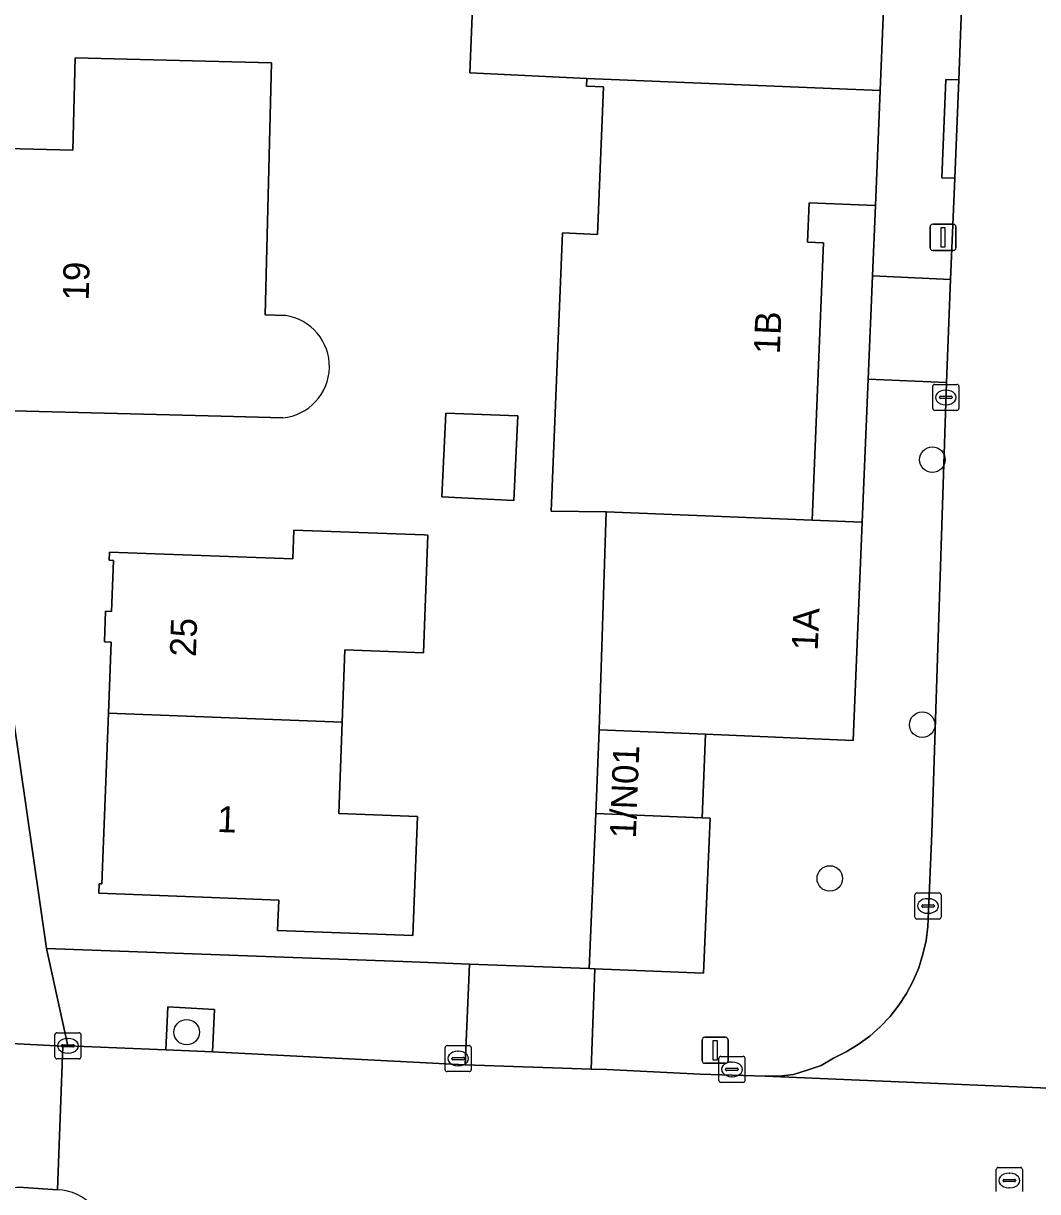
# Model space of a CAD drawing. Extents: x 161354 to 162026, y 386504 to 387460.
# Drawn here: x 161796.82 to 161835.71, y 387174.58 to 387219.39 of the extents above; entities that cross this region are included whole.
import ezdxf

# ---------------------------------------------------------------- set-up
doc = ezdxf.new("R2010")
doc.units = 0
for name, color, linetype in [('IMGEO_Boom', 7, 'Continuous'), ('IMGEO_Erf', 7, 'Continuous'), ('IMGEO_Groenvoorziening', 7, 'Continuous'), ('IMGEO_Kolk', 7, 'Continuous'), ('IMGEO_Lichtmast', 7, 'Continuous'), ('IMGEO_Muur', 7, 'Continuous'), ('IMGEO_Pand', 7, 'Continuous'), ('IMGEO_Pand_nummerreeks', 7, 'Continuous'), ('IMGEO_Rijbaan_lokaal_open', 7, 'Continuous'), ('IMGEO_Rioolput', 7, 'Continuous'), ('IMGEO_Voetpad_open', 7, 'Continuous')]:
    doc.layers.add(name, color=color, linetype=linetype)

msp = doc.modelspace()

# ---------------------------------------------------------------- linework, layer by layer
at = {"layer": 'IMGEO_Boom'}
for centre in [(161831.674, 387202.651), (161831.284, 387192.486), (161827.74, 387186.588), (161803.084, 387180.693)]:
    msp.add_circle(centre, 0.489, dxfattribs=at)
at = {"layer": 'IMGEO_Erf'}
for points in [[(161791.95, 387209.898), (161793.612, 387205.28), (161795.106, 387199.981), (161796.181, 387194.567), (161797.705, 387183.905), (161811.718, 387183.385), (161813.932, 387183.302), (161818.521, 387183.132), (161818.766, 387189.085), (161818.898, 387192.286), (161819.162, 387200.651), (161817.057, 387200.675), (161817.496, 387211.348), (161818.829, 387211.293), (161819.062, 387216.953), (161818.41, 387216.98), (161818.422, 387217.267), (161813.935, 387217.484), (161814.284, 387225.957), (161809.876, 387226.138), (161810.221, 387234.52), (161810.482, 387240.158)], [(161806.77, 387204.255), (161804.401, 387204.317), (161800.932, 387204.408), (161795.933, 387204.538), (161796.196, 387214.592), (161798.717, 387214.526), (161798.809, 387218.07), (161803.808, 387217.939), (161806.339, 387217.873), (161806.087, 387208.205), (161806.872, 387208.185)]]:
    msp.add_lwpolyline(points, dxfattribs=at)
for points in [[(161828.982, 387200.248), (161829.212, 387205.738), (161829.379, 387209.698), (161829.492, 387212.403), (161826.945, 387212.508), (161826.883, 387210.998), (161827.501, 387210.972), (161827.063, 387200.326)], [(161815.781, 387204.336), (161815.62, 387201.09), (161812.864, 387201.227), (161813.024, 387204.435)], [(161812.332, 387199.761), (161812.163, 387195.246), (161809.146, 387195.359), (161809.043, 387192.586), (161808.912, 387189.081), (161811.927, 387188.968), (161811.756, 387184.397), (161806.571, 387184.59), (161806.615, 387185.761), (161804.041, 387185.86), (161799.709, 387186.027), (161799.722, 387186.385), (161799.833, 387186.378), (161800.08, 387192.924), (161800.183, 387195.658), (161799.927, 387195.667), (161799.971, 387196.835), (161800.207, 387196.826), (161800.28, 387198.79), (161800.111, 387198.796), (161800.123, 387199.11), (161807.152, 387198.847), (161807.194, 387199.952), (161812.191, 387199.766)]]:
    msp.add_lwpolyline(points, close=True, dxfattribs=at)
msp.add_arc((161806.573, 387206.226), 1.981, 275.6929, 81.3336, dxfattribs=at)
at = {"layer": 'IMGEO_Groenvoorziening'}
msp.add_lwpolyline([(161802.29, 387180.016), (161804.077, 387179.938), (161804.15, 387181.559), (161802.359, 387181.67)], close=True, dxfattribs=at)
at = {"layer": 'IMGEO_Kolk'}
for p, q in [((161831.688, 387204.613), (161831.688, 387205.465)), ((161831.763, 387205.539), (161832.615, 387205.539)), ((161832.689, 387205.465), (161832.689, 387204.613)), ((161831.947, 387205.033), (161831.947, 387205.045)), ((161832.385, 387204.996), (161831.987, 387204.996)), ((161831.99, 387205.082), (161832.388, 387205.082)), ((161832.176, 387205.319), (161832.201, 387205.319)), ((161832.431, 387205.045), (161832.431, 387205.033)), ((161832.615, 387204.539), (161831.763, 387204.539)), ((161832.199, 387204.759), (161832.174, 387204.759)), ((161831.006, 387185.107), (161831.006, 387185.959)), ((161831.081, 387186.033), (161831.933, 387186.033)), ((161831.494, 387185.813), (161831.519, 387185.813)), ((161832.007, 387185.959), (161832.007, 387185.107)), ((161831.265, 387185.527), (161831.265, 387185.539)), ((161831.703, 387185.49), (161831.305, 387185.49)), ((161831.308, 387185.576), (161831.706, 387185.576)), ((161831.749, 387185.539), (161831.749, 387185.527)), ((161831.933, 387185.033), (161831.081, 387185.033)), ((161831.517, 387185.253), (161831.492, 387185.253)), ((161798.03, 387179.744), (161798.03, 387180.596)), ((161798.105, 387180.67), (161798.957, 387180.67)), ((161798.518, 387180.45), (161798.543, 387180.45)), ((161799.031, 387180.596), (161799.031, 387179.744)), ((161798.289, 387180.164), (161798.289, 387180.176)), ((161798.727, 387180.127), (161798.329, 387180.127)), ((161798.332, 387180.213), (161798.73, 387180.213)), ((161798.541, 387179.89), (161798.516, 387179.89)), ((161798.773, 387180.176), (161798.773, 387180.164)), ((161812.99, 387179.254), (161812.99, 387180.106)), ((161813.065, 387180.18), (161813.917, 387180.18)), ((161813.478, 387179.96), (161813.503, 387179.96)), ((161813.991, 387180.106), (161813.991, 387179.254)), ((161798.957, 387179.67), (161798.105, 387179.67)), ((161813.249, 387179.674), (161813.249, 387179.686)), ((161813.687, 387179.637), (161813.289, 387179.637)), ((161813.292, 387179.723), (161813.69, 387179.723)), ((161813.733, 387179.686), (161813.733, 387179.674)), ((161823.488, 387178.84), (161823.488, 387179.692)), ((161823.563, 387179.766), (161824.415, 387179.766)), ((161823.976, 387179.546), (161824.001, 387179.546)), ((161824.489, 387179.692), (161824.489, 387178.84)), ((161813.917, 387179.18), (161813.065, 387179.18)), ((161813.501, 387179.4), (161813.476, 387179.4)), ((161823.747, 387179.26), (161823.747, 387179.272)), ((161824.185, 387179.223), (161823.787, 387179.223)), ((161823.79, 387179.309), (161824.188, 387179.309)), ((161824.231, 387179.272), (161824.231, 387179.26)), ((161824.415, 387178.766), (161823.563, 387178.766)), ((161823.999, 387178.986), (161823.974, 387178.986))]:
    msp.add_line(p, q, dxfattribs=at)
for points in [[(161831.688, 387204.613), (161831.688, 387205.465)], [(161831.763, 387205.539), (161832.615, 387205.539)], [(161832.689, 387205.465), (161832.689, 387204.613)], [(161832.615, 387204.539), (161831.763, 387204.539)], [(161831.006, 387185.107), (161831.006, 387185.959)], [(161831.081, 387186.033), (161831.933, 387186.033)], [(161832.007, 387185.959), (161832.007, 387185.107)], [(161831.933, 387185.033), (161831.081, 387185.033)], [(161798.03, 387179.744), (161798.03, 387180.596)], [(161798.105, 387180.67), (161798.957, 387180.67)], [(161799.031, 387180.596), (161799.031, 387179.744)], [(161812.99, 387179.254), (161812.99, 387180.106)], [(161813.065, 387180.18), (161813.917, 387180.18)], [(161813.991, 387180.106), (161813.991, 387179.254)], [(161798.957, 387179.67), (161798.105, 387179.67)], [(161823.488, 387178.84), (161823.488, 387179.692)], [(161823.563, 387179.766), (161824.415, 387179.766)], [(161824.489, 387179.692), (161824.489, 387178.84)], [(161813.917, 387179.18), (161813.065, 387179.18)], [(161824.415, 387178.766), (161823.563, 387178.766)]]:
    msp.add_lwpolyline(points, dxfattribs=at)
for centre, radius, start, end in [((161831.765, 387205.463), 0.0765, 91.552, 178.448), ((161831.765, 387205.463), 0.0765, 91.552, 178.448), ((161832.613, 387205.463), 0.0765, 1.552, 88.448), ((161832.613, 387205.463), 0.0765, 1.552, 88.448), ((161831.987, 387205.042), 0.0403, 85.8775, 175.7526), ((161831.984, 387205.032), 0.0366, 178.938, 274.7102), ((161832.388, 387205.039), 0.043, 264.8664, 352.4533), ((161832.392, 387205.044), 0.0386, 1.7309, 96.639), ((161831.765, 387204.615), 0.0765, 181.552, 268.448), ((161831.765, 387204.615), 0.0765, 181.552, 268.448), ((161832.613, 387204.615), 0.0765, 271.552, 358.448), ((161832.613, 387204.615), 0.0765, 271.552, 358.448), ((161831.083, 387185.957), 0.0765, 91.552, 178.448), ((161831.083, 387185.957), 0.0765, 91.552, 178.448), ((161831.931, 387185.957), 0.0765, 1.552, 88.448), ((161831.931, 387185.957), 0.0765, 1.552, 88.448), ((161831.305, 387185.536), 0.0403, 85.8775, 175.7526), ((161831.302, 387185.526), 0.0366, 178.938, 274.7102), ((161831.706, 387185.533), 0.043, 264.8664, 352.4533), ((161831.71, 387185.538), 0.0386, 1.7309, 96.639), ((161831.083, 387185.109), 0.0765, 181.552, 268.448), ((161831.083, 387185.109), 0.0765, 181.552, 268.448), ((161831.931, 387185.109), 0.0765, 271.552, 358.448), ((161831.931, 387185.109), 0.0765, 271.552, 358.448), ((161798.107, 387180.594), 0.0765, 91.552, 178.448), ((161798.107, 387180.594), 0.0765, 91.552, 178.448), ((161798.955, 387180.594), 0.0765, 1.552, 88.448), ((161798.955, 387180.594), 0.0765, 1.552, 88.448), ((161798.329, 387180.173), 0.0403, 85.8775, 175.7526), ((161798.326, 387180.163), 0.0366, 178.938, 274.7102), ((161798.73, 387180.17), 0.043, 264.8664, 352.4533), ((161798.734, 387180.175), 0.0386, 1.7309, 96.639), ((161813.067, 387180.104), 0.0765, 91.552, 178.448), ((161813.067, 387180.104), 0.0765, 91.552, 178.448), ((161813.915, 387180.104), 0.0765, 1.552, 88.448), ((161813.915, 387180.104), 0.0765, 1.552, 88.448), ((161798.107, 387179.746), 0.0765, 181.552, 268.448), ((161798.107, 387179.746), 0.0765, 181.552, 268.448), ((161798.955, 387179.746), 0.0765, 271.552, 358.448), ((161798.955, 387179.746), 0.0765, 271.552, 358.448), ((161813.289, 387179.683), 0.0403, 85.8775, 175.7526), ((161813.286, 387179.673), 0.0366, 178.938, 274.7102), ((161813.69, 387179.68), 0.043, 264.8664, 352.4533), ((161813.694, 387179.685), 0.0386, 1.7309, 96.639), ((161823.565, 387179.69), 0.0765, 91.552, 178.448), ((161823.565, 387179.69), 0.0765, 91.552, 178.448), ((161824.413, 387179.69), 0.0765, 1.552, 88.448), ((161824.413, 387179.69), 0.0765, 1.552, 88.448), ((161813.067, 387179.256), 0.0765, 181.552, 268.448), ((161813.067, 387179.256), 0.0765, 181.552, 268.448), ((161813.915, 387179.256), 0.0765, 271.552, 358.448), ((161813.915, 387179.256), 0.0765, 271.552, 358.448), ((161823.787, 387179.269), 0.0403, 85.8775, 175.7526), ((161823.784, 387179.259), 0.0366, 178.938, 274.7102), ((161824.188, 387179.266), 0.043, 264.8664, 352.4533), ((161824.192, 387179.271), 0.0386, 1.7309, 96.639), ((161823.565, 387178.842), 0.0765, 181.552, 268.448), ((161823.565, 387178.842), 0.0765, 181.552, 268.448), ((161824.413, 387178.842), 0.0765, 271.552, 358.448), ((161824.413, 387178.842), 0.0765, 271.552, 358.448)]:
    msp.add_arc(centre, radius, start, end, dxfattribs=at)
for centre, major_axis, ratio, start_param, end_param in [((161832.175, 387205.039), (-0.387, 0.002), 0.722429, 4.712389, 7.853982), ((161832.2, 387205.039), (-0.39, 0.002), 0.717154, 1.570796, 4.712389), ((161831.493, 387185.533), (-0.387, 0.002), 0.722429, 4.712389, 7.853982), ((161831.518, 387185.533), (-0.39, 0.002), 0.717154, 1.570796, 4.712389), ((161798.517, 387180.17), (-0.387, 0.002), 0.722429, 4.712389, 7.853982), ((161798.542, 387180.17), (-0.39, 0.002), 0.717154, 1.570796, 4.712389), ((161813.477, 387179.68), (-0.387, 0.002), 0.722429, 4.712389, 7.853982), ((161813.502, 387179.68), (-0.39, 0.002), 0.717154, 1.570796, 4.712389), ((161823.975, 387179.266), (-0.387, 0.002), 0.722429, 4.712389, 7.853982), ((161824, 387179.266), (-0.39, 0.002), 0.717154, 1.570796, 4.712389)]:
    msp.add_ellipse(centre, major_axis=major_axis, ratio=ratio, start_param=start_param, end_param=end_param, dxfattribs=at)
at = {"layer": 'IMGEO_Lichtmast'}
for p, q in [((161831.585, 387210.778), (161831.585, 387211.578)), ((161831.585, 387211.578), (161831.585, 387210.778)), ((161831.685, 387211.678), (161832.475, 387211.678)), ((161832.475, 387211.678), (161831.685, 387211.678)), ((161832.575, 387211.578), (161832.575, 387210.778)), ((161832.575, 387210.778), (161832.575, 387211.578)), ((161832.475, 387210.678), (161831.685, 387210.678)), ((161831.685, 387210.678), (161832.475, 387210.678)), ((161822.848, 387179.598), (161822.848, 387180.398)), ((161822.848, 387180.398), (161822.848, 387179.598)), ((161822.948, 387180.498), (161823.738, 387180.498)), ((161823.738, 387180.498), (161822.948, 387180.498)), ((161823.838, 387180.398), (161823.838, 387179.598)), ((161823.838, 387179.598), (161823.838, 387180.398)), ((161823.738, 387179.498), (161822.948, 387179.498)), ((161822.948, 387179.498), (161823.738, 387179.498))]:
    msp.add_line(p, q, dxfattribs=at)
for points in [[(161832.005, 387211.553), (161832.155, 387211.553), (161832.155, 387210.803), (161832.005, 387210.803), (161832.005, 387211.553)], [(161823.268, 387180.373), (161823.418, 387180.373), (161823.418, 387179.623), (161823.268, 387179.623), (161823.268, 387180.373)]]:
    msp.add_lwpolyline(points, dxfattribs=at)
for centre, start, end in [((161831.685, 387211.578), 90, 180), ((161831.685, 387211.578), 90, 180), ((161832.475, 387211.578), 0, 90), ((161832.475, 387211.578), 360, 90), ((161831.685, 387210.778), 180, 270), ((161831.685, 387210.778), 180, 270), ((161832.475, 387210.778), 270, 0), ((161832.475, 387210.778), 270, 0), ((161822.948, 387180.398), 90, 180), ((161822.948, 387180.398), 90, 180), ((161823.738, 387180.398), 0, 90), ((161823.738, 387180.398), 360, 90), ((161822.948, 387179.598), 180, 270), ((161822.948, 387179.598), 180, 270), ((161823.738, 387179.598), 270, 0), ((161823.738, 387179.598), 270, 0)]:
    msp.add_arc(centre, 0.1, start, end, dxfattribs=at)
at = {"layer": 'IMGEO_Muur'}
for points in [[(161811.718, 387183.385), (161813.932, 387183.302)], [(161813.932, 387183.302), (161818.521, 387183.132)]]:
    msp.add_lwpolyline(points, dxfattribs=at)
at = {"layer": 'IMGEO_Pand'}
for points in [[(161830.367, 387233.691), (161810.46, 387234.51), (161810.221, 387234.52), (161809.876, 387226.138), (161814.284, 387225.957), (161813.935, 387217.484), (161818.422, 387217.267), (161829.673, 387216.805)], [(161827.501, 387210.972), (161826.883, 387210.998), (161826.945, 387212.508), (161829.492, 387212.403), (161829.673, 387216.805), (161818.422, 387217.267), (161818.41, 387216.98), (161819.062, 387216.953), (161818.829, 387211.293), (161817.496, 387211.348), (161817.057, 387200.675), (161819.162, 387200.651), (161827.063, 387200.326)], [(161813.024, 387204.435), (161812.864, 387201.227), (161815.62, 387201.09), (161815.781, 387204.336)], [(161828.982, 387200.248), (161827.063, 387200.326), (161819.162, 387200.651), (161818.898, 387192.286), (161822.98, 387192.118), (161828.638, 387191.885)], [(161809.043, 387192.586), (161809.146, 387195.359), (161812.163, 387195.246), (161812.332, 387199.761), (161812.191, 387199.766), (161807.194, 387199.952), (161807.152, 387198.847), (161800.123, 387199.11), (161800.111, 387198.796), (161800.28, 387198.79), (161800.207, 387196.826), (161799.971, 387196.835), (161799.927, 387195.667), (161800.183, 387195.658), (161800.08, 387192.924)], [(161800.08, 387192.924), (161799.833, 387186.378), (161799.722, 387186.385), (161799.709, 387186.027), (161804.041, 387185.86), (161806.615, 387185.761), (161806.571, 387184.59), (161811.756, 387184.397), (161811.927, 387188.968), (161808.912, 387189.081), (161809.043, 387192.586)], [(161822.848, 387188.917), (161822.98, 387192.118), (161818.898, 387192.286), (161818.766, 387189.085)], [(161818.766, 387189.085), (161818.521, 387183.132), (161818.73, 387183.123), (161822.903, 387182.952), (161823.148, 387188.905), (161822.848, 387188.917)]]:
    msp.add_lwpolyline(points, close=True, dxfattribs=at)
msp.add_lwpolyline([(161806.872, 387208.185), (161806.087, 387208.205), (161806.339, 387217.873), (161803.808, 387217.939), (161798.809, 387218.07), (161798.717, 387214.526), (161796.196, 387214.592), (161795.933, 387204.538), (161800.932, 387204.408), (161804.401, 387204.317), (161806.77, 387204.255)], dxfattribs=at)
msp.add_arc((161806.573, 387206.226), 1.981, 275.6929, 81.3336, dxfattribs=at)
at = {"layer": 'IMGEO_Rijbaan_lokaal_open'}
for points in [[(161833.093, 387228.243), (161832.684, 387217.217), (161832.531, 387213.45), (161832.374, 387209.565), (161832.213, 387205.606), (161831.772, 387191.903), (161831.657, 387188.33), (161831.518, 387185.028), (161831.501, 387184.75), (161831.431, 387184.211), (161831.313, 387183.68), (161831.148, 387183.162), (161830.938, 387182.661), (161830.683, 387182.18), (161830.387, 387181.724), (161830.051, 387181.296), (161829.678, 387180.9), (161829.272, 387180.539), (161828.834, 387180.216), (161828.37, 387179.933), (161827.882, 387179.693), (161827.41, 387179.419), (161826.913, 387179.244), (161826.348, 387179.068), (161825.794, 387179.006), (161825.258, 387179.001), (161844.251, 387178.197)], [(161798.33, 387180.153), (161796.105, 387180.266)], [(161796.822, 387174.731), (161798.133, 387174.641), (161798.33, 387180.153)], [(161844.398, 387178.206), (161844.251, 387178.197), (161825.258, 387179.001), (161822.772, 387179.084), (161819.192, 387179.261), (161818.591, 387179.277), (161813.766, 387179.436), (161804.077, 387179.938), (161802.29, 387180.016), (161798.531, 387180.17), (161798.33, 387180.153), (161798.133, 387174.641)]]:
    msp.add_lwpolyline(points, dxfattribs=at)
for centre, radius, start, end in [((161796.749, 387168.863), 5.869, 89.2827, 166.918), ((161798.124, 387172.865), 1.776, 39.8025, 89.7016)]:
    msp.add_arc(centre, radius, start, end, dxfattribs=at)
at = {"layer": 'IMGEO_Rioolput'}
for p, q in [((161834.124, 387174.577), (161834.124, 387175.429)), ((161834.199, 387175.503), (161835.051, 387175.503)), ((161835.125, 387175.429), (161835.125, 387174.577)), ((161834.383, 387174.997), (161834.383, 387175.009)), ((161834.821, 387174.96), (161834.423, 387174.96)), ((161834.426, 387175.046), (161834.824, 387175.046)), ((161834.612, 387175.283), (161834.637, 387175.283)), ((161834.867, 387175.009), (161834.867, 387174.997)), ((161834.635, 387174.723), (161834.61, 387174.723))]:
    msp.add_line(p, q, dxfattribs=at)
for points in [[(161834.124, 387174.577), (161834.124, 387175.429)], [(161834.199, 387175.503), (161835.051, 387175.503)], [(161835.125, 387175.429), (161835.125, 387174.577)]]:
    msp.add_lwpolyline(points, dxfattribs=at)
for centre, radius, start, end in [((161834.201, 387175.427), 0.0765, 91.552, 178.448), ((161834.201, 387175.427), 0.0765, 91.552, 178.448), ((161835.049, 387175.427), 0.0765, 1.552, 88.448), ((161835.049, 387175.427), 0.0765, 1.552, 88.448), ((161834.423, 387175.006), 0.0403, 85.8775, 175.7526), ((161834.42, 387174.996), 0.0366, 178.938, 274.7102), ((161834.824, 387175.003), 0.043, 264.8664, 352.4533), ((161834.828, 387175.008), 0.0386, 1.7309, 96.639)]:
    msp.add_arc(centre, radius, start, end, dxfattribs=at)
for centre, major_axis, ratio, start_param, end_param in [((161834.611, 387175.003), (-0.387, 0.002), 0.722429, 4.712389, 7.853982), ((161834.636, 387175.003), (-0.39, 0.002), 0.717154, 1.570796, 4.712389)]:
    msp.add_ellipse(centre, major_axis=major_axis, ratio=ratio, start_param=start_param, end_param=end_param, dxfattribs=at)
at = {"layer": 'IMGEO_Voetpad_open'}
for points in [[(161833.093, 387228.243), (161832.594, 387228.254), (161832.718, 387231.986), (161833.217, 387231.975), (161833.461, 387239.362), (161830.605, 387239.481), (161830.367, 387233.691), (161829.673, 387216.805), (161829.492, 387212.403), (161829.379, 387209.698), (161832.374, 387209.565), (161832.531, 387213.45), (161832.032, 387213.465), (161832.185, 387217.232), (161832.684, 387217.217)], [(161832.531, 387213.45), (161832.684, 387217.217), (161832.185, 387217.232), (161832.032, 387213.465)], [(161832.374, 387209.565), (161829.379, 387209.698), (161829.212, 387205.738), (161832.213, 387205.606)], [(161831.772, 387191.903), (161832.213, 387205.606), (161829.212, 387205.738), (161828.982, 387200.248), (161828.638, 387191.885), (161822.98, 387192.118), (161822.848, 387188.917), (161823.148, 387188.905), (161822.903, 387182.952), (161818.73, 387183.123), (161818.591, 387179.277), (161819.192, 387179.261), (161822.772, 387179.084), (161825.258, 387179.001), (161825.794, 387179.006), (161826.348, 387179.068), (161826.913, 387179.244), (161827.41, 387179.419), (161827.882, 387179.693), (161828.37, 387179.933), (161828.834, 387180.216), (161829.272, 387180.539), (161829.678, 387180.9), (161830.051, 387181.296), (161830.387, 387181.724), (161830.683, 387182.18), (161830.938, 387182.661), (161831.148, 387183.162), (161831.313, 387183.68), (161831.431, 387184.211), (161831.501, 387184.75), (161831.518, 387185.028), (161831.657, 387188.33)], [(161813.932, 387183.302), (161811.718, 387183.385), (161797.705, 387183.905), (161798.531, 387180.17), (161802.29, 387180.016), (161802.359, 387181.67), (161804.15, 387181.559), (161804.077, 387179.938), (161813.766, 387179.436)], [(161818.73, 387183.123), (161818.521, 387183.132), (161813.932, 387183.302), (161813.766, 387179.436), (161818.591, 387179.277)]]:
    msp.add_lwpolyline(points, close=True, dxfattribs=at)
for points in [[(161796.105, 387180.266), (161798.33, 387180.153), (161798.531, 387180.17), (161797.705, 387183.905), (161796.181, 387194.567), (161795.106, 387199.981), (161793.612, 387205.28), (161791.95, 387209.898)], [(161798.133, 387174.641), (161796.822, 387174.731)]]:
    msp.add_lwpolyline(points, dxfattribs=at)
for centre, radius, start, end in [((161796.749, 387168.863), 5.869, 89.2827, 166.918), ((161798.124, 387172.865), 1.776, 39.8025, 89.7016)]:
    msp.add_arc(centre, radius, start, end, dxfattribs=at)

# ---------------------------------------------------------------- texts
at = {"layer": 'IMGEO_Pand_nummerreeks'}
for s, rotation, p in [('19', 88.5016, (161799.325, 387208.744)), ('1B', 87.6454, (161825.823, 387206.686)), ('1A', 87.4448, (161827.275, 387195.316)), ('25', 88.0373, (161803.435, 387195.077)), ('1/N01', 87.7852, (161820.303, 387188.114)), ('1', 357.7942, (161804.238, 387188.375))]:
    msp.add_text(s, height=1, rotation=rotation, dxfattribs=at).set_placement(p)

doc.saveas('drawing.dxf')
